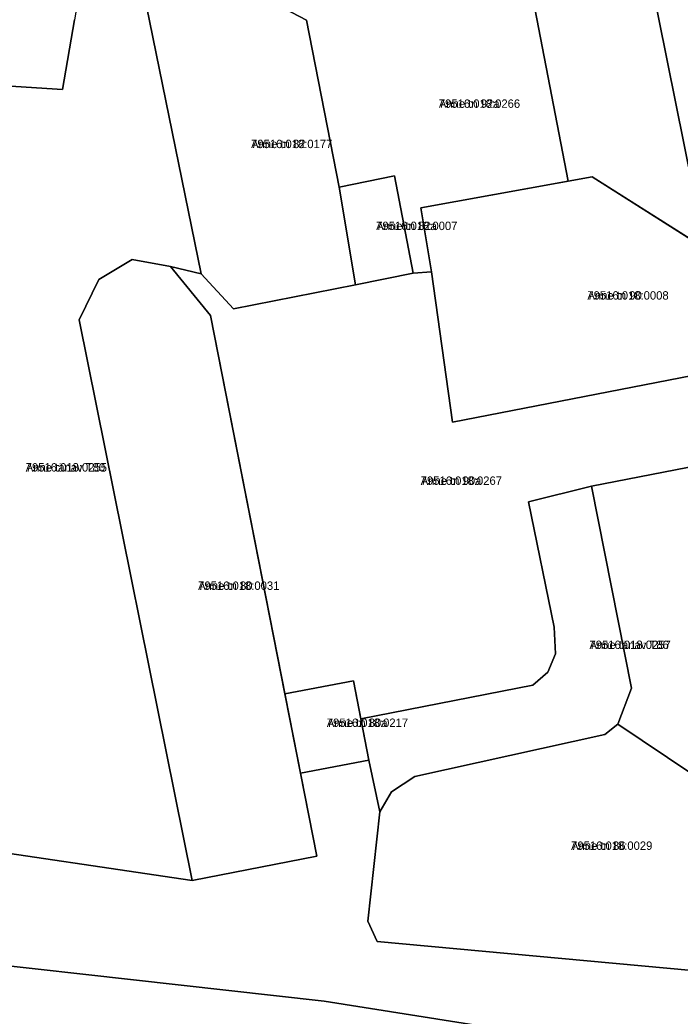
# Model space of a CAD drawing. Extents: x 643847 to 663718, y 6468443 to 6482775.
# Drawn here: x 661551.7 to 661669.5, y 6474018.7 to 6474196.5 of the extents above; entities that cross this region are included whole.
import ezdxf

# ---------------------------------------------------------------- set-up
doc = ezdxf.new("R2010")
doc.units = 0
for name, color, linetype in [('L_AADRESS', 7, 'Continuous'), ('PIIR', 7, 'Continuous'), ('TUNNUS', 7, 'Continuous')]:
    doc.layers.add(name, color=color, linetype=linetype)

msp = doc.modelspace()

# ---------------------------------------------------------------- linework, layer by layer
at = {"layer": 'PIIR'}
for points in [[(661661.52, 6474260.09), (661677.12, 6474264.15), (661678.43, 6474259.11), (661701.34, 6474243.5), (661693.76, 6474155.3), (661678.88, 6474152.63), (661672.47, 6474156.69), (661673.37, 6474158.87), (661656.44, 6474242.7), (661646.22, 6474256.12)], [(661646.22, 6474256.12), (661656.44, 6474242.7), (661673.37, 6474158.87), (661672.47, 6474156.69), (661653.83, 6474168.47), (661649.57, 6474167.69), (661641.33, 6474210.29), (661647.47, 6474213.75), (661644.01, 6474233.08), (661638.74, 6474241.98), (661632.92, 6474249.3), (661642.9, 6474255.26)], [(661559.28, 6474184.05), (661542.57, 6474185.15), (661529.62, 6474186.04), (661533.47, 6474247.5), (661566.05, 6474244.88), (661564.6, 6474214.57), (661561.44, 6474196.52)], [(661649.57, 6474167.69), (661623.23, 6474162.95), (661625.14, 6474151.56), (661621.88, 6474151.31), (661618.54, 6474168.66), (661608.67, 6474166.66), (661602.84, 6474196.46), (661592.03, 6474202.16), (661586.42, 6474201.12), (661585.82, 6474204.76), (661634.4, 6474206.38), (661641.33, 6474210.29)], [(661574.3, 6474198.92), (661592.03, 6474202.16), (661602.84, 6474196.46), (661608.67, 6474166.66), (661611.59, 6474149.23), (661589.82, 6474144.92), (661584.06, 6474151.2)], [(661611.59, 6474149.23), (661608.67, 6474166.66), (661618.54, 6474168.66), (661621.88, 6474151.31)], [(661653.83, 6474168.47), (661678.88, 6474152.63), (661682.46, 6474135.11), (661628.92, 6474124.69), (661625.14, 6474151.56), (661623.23, 6474162.95)], [(661628.92, 6474124.69), (661682.46, 6474135.11), (661678.88, 6474152.63), (661693.76, 6474155.3), (661689.7, 6474106.66), (661687.87, 6474109.77), (661677.85, 6474116.55), (661672.98, 6474117.03), (661653.73, 6474113.32), (661642.44, 6474110.51), (661647.06, 6474088.15), (661647.28, 6474083.39), (661645.91, 6474080.11), (661643.22, 6474077.8), (661612.52, 6474071.76), (661611.24, 6474078.59), (661598.99, 6474076.26), (661585.69, 6474143.76), (661578.59, 6474152.49), (661584.06, 6474151.2), (661589.82, 6474144.92), (661611.59, 6474149.23), (661621.88, 6474151.31), (661625.14, 6474151.56)], [(661578.59, 6474152.49), (661585.69, 6474143.76), (661604.7, 6474047.29), (661582.45, 6474042.91), (661562.29, 6474142.95), (661565.79, 6474150.16), (661571.72, 6474153.75)], [(661672.98, 6474117.03), (661677.85, 6474116.55), (661687.87, 6474109.77), (661689.7, 6474106.66), (661685.22, 6474052.92), (661671.59, 6474061.99), (661658.38, 6474070.83), (661660.83, 6474077.24), (661653.73, 6474113.32)], [(661658.38, 6474070.83), (661656.07, 6474069), (661622.19, 6474061.52), (661618.02, 6474058.74), (661615.94, 6474055.16), (661613.95, 6474064.38), (661612.52, 6474071.76), (661643.22, 6474077.8), (661645.91, 6474080.11), (661647.28, 6474083.39), (661647.06, 6474088.15), (661642.44, 6474110.51), (661653.73, 6474113.32), (661660.83, 6474077.24)], [(661611.24, 6474078.59), (661613.95, 6474064.38), (661601.79, 6474062.09), (661598.99, 6474076.26)], [(661622.19, 6474061.52), (661656.07, 6474069), (661658.38, 6474070.83), (661671.59, 6474061.99), (661685.22, 6474052.92), (661683.77, 6474029.48), (661682.96, 6474027.12), (661681.37, 6474025.96), (661615.43, 6474032.07), (661613.79, 6474035.67), (661615.94, 6474055.16), (661618.02, 6474058.74)], [(661646.19, 6474015.06), (661557.4, 6473997.78), (661554.4, 6473997.29), (661536.45, 6473993.67), (661518.75, 6473990.71), (661511.3, 6474031.99), (661605.98, 6474021.42)]]:
    msp.add_lwpolyline(points, close=True, dxfattribs=at)
for points in [[(661574.3, 6474198.92), (661584.06, 6474151.2), (661578.59, 6474152.49), (661571.72, 6474153.75), (661565.79, 6474150.16), (661562.29, 6474142.95), (661582.45, 6474042.91), (661538.16, 6474049.49)], [(661542.57, 6474185.15), (661559.28, 6474184.05), (661561.44, 6474196.52)], [(661538.16, 6474049.49), (661582.45, 6474042.91), (661604.7, 6474047.29), (661601.79, 6474062.09), (661613.95, 6474064.38), (661615.94, 6474055.16), (661613.79, 6474035.67), (661615.43, 6474032.07), (661681.37, 6474025.96)], [(661646.19, 6474015.06), (661605.98, 6474021.42), (661511.3, 6474031.99)]]:
    msp.add_lwpolyline(points, dxfattribs=at)

# ---------------------------------------------------------------- texts
at = {"layer": 'L_AADRESS'}
for s, p in [('Anne tn 92a', (661626.47, 6474180.8)), ('Anne tn 82', (661592.95, 6474173.61)), ('Anne tn 82a', (661615.28, 6474158.99)), ('Anne tn 90', (661652.98, 6474146.58)), ('Anne tänav T80', (661552.73, 6474115.9)), ('Anne tn 90a', (661623.23, 6474113.53)), ('Anne tn 80', (661583.5, 6474094.79)), ('Anne tänav T86', (661653.35, 6474084.24)), ('Anne tn 80a', (661606.47, 6474070.33)), ('Anne tn 86', (661650.07, 6474048.4))]:
    msp.add_text(s, height=1.5, dxfattribs=at).set_placement(p)
at = {"layer": 'TUNNUS'}
for s, p in [('79516:018:0266', (661626.47, 6474180.8)), ('79516:018:0177', (661592.95, 6474173.61)), ('79516:018:0007', (661615.28, 6474158.99)), ('79516:018:0008', (661652.98, 6474146.58)), ('79516:018:0255', (661552.73, 6474115.9)), ('79516:018:0267', (661623.23, 6474113.53)), ('79516:018:0031', (661583.5, 6474094.79)), ('79516:018:0257', (661653.35, 6474084.24)), ('79516:018:0217', (661606.47, 6474070.33)), ('79516:018:0029', (661650.07, 6474048.4))]:
    msp.add_text(s, height=1.5, dxfattribs=at).set_placement(p)

doc.saveas('drawing.dxf')
